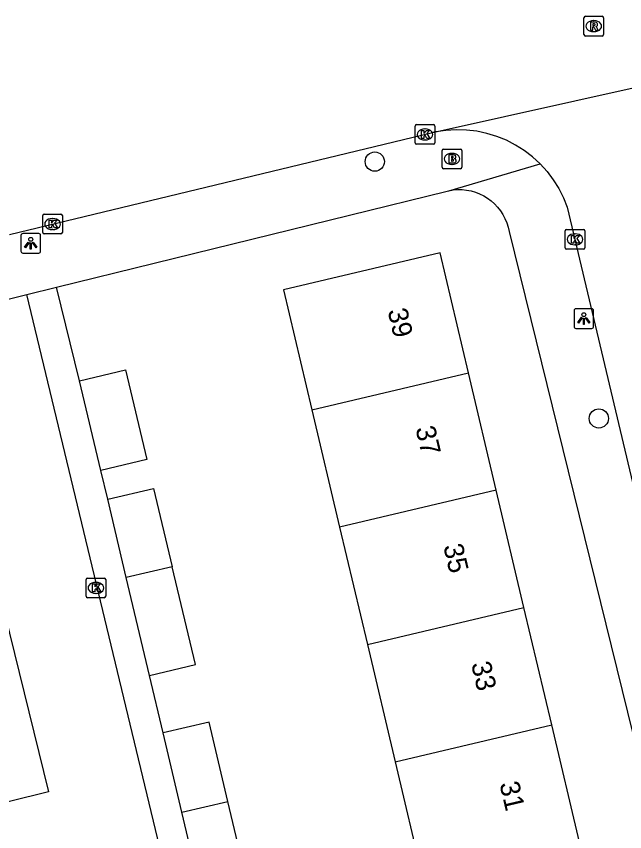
# Model space of a CAD drawing. Extents: x 162026 to 163499, y 387297 to 388169.
# Drawn here: x 163001.11 to 163032.03, y 388059.36 to 388100.78 of the extents above; entities that cross this region are included whole.
import ezdxf

# ---------------------------------------------------------------- set-up
doc = ezdxf.new("R2010")
doc.units = 0
for name, color, linetype in [('IMGEO_Boom', 7, 'Continuous'), ('IMGEO_Brandkraan', 7, 'Continuous'), ('IMGEO_Kolk', 7, 'Continuous'), ('IMGEO_Lichtpunt', 7, 'Continuous'), ('IMGEO_Pand', 7, 'Continuous'), ('IMGEO_Pand_nummerreeks', 7, 'Continuous'), ('IMGEO_Rijbaan_lokaal_open', 7, 'Continuous'), ('IMGEO_Rioolput', 7, 'Continuous'), ('IMGEO_Voetpad_open', 7, 'Continuous')]:
    doc.layers.add(name, color=color, linetype=linetype)

msp = doc.modelspace()

# ---------------------------------------------------------------- linework, layer by layer
at = {"layer": 'IMGEO_Boom'}
for centre in [(163019.331, 388093.399), (163030.718, 388080.352)]:
    msp.add_circle(centre, 0.489, dxfattribs=at)
at = {"layer": 'IMGEO_Brandkraan'}
for p, q in [((163022.753, 388093.113), (163022.753, 388093.965)), ((163022.828, 388094.039), (163023.68, 388094.039)), ((163023.241, 388093.819), (163023.266, 388093.819)), ((163023.754, 388093.965), (163023.754, 388093.113)), ((163023.68, 388093.039), (163022.828, 388093.039)), ((163023.264, 388093.259), (163023.239, 388093.259))]:
    msp.add_line(p, q, dxfattribs=at)
for points in [[(163022.753, 388093.113), (163022.753, 388093.965)], [(163022.828, 388094.039), (163023.68, 388094.039)], [(163023.101, 388093.739), (163023.101, 388093.339), (163023.314, 388093.339)], [(163023.332, 388093.739), (163023.101, 388093.739)], [(163023.754, 388093.965), (163023.754, 388093.113)], [(163023.28, 388093.658), (163023.226, 388093.658), (163023.226, 388093.582)], [(163023.226, 388093.582), (163023.279, 388093.582)], [(163023.288, 388093.506), (163023.226, 388093.506), (163023.226, 388093.425)], [(163023.226, 388093.425), (163023.288, 388093.425)], [(163023.68, 388093.039), (163022.828, 388093.039)]]:
    msp.add_lwpolyline(points, dxfattribs=at)
for centre, radius, start, end in [((163022.83, 388093.963), 0.0765, 91.552, 178.448), ((163022.83, 388093.963), 0.0765, 91.552, 178.448), ((163023.336, 388093.594), 0.145, 59.4692, 91.5367), ((163023.361, 388093.641), 0.0922, 285.5137, 58.1501), ((163023.678, 388093.963), 0.0765, 1.552, 88.448), ((163023.678, 388093.963), 0.0765, 1.552, 88.448), ((163023.281, 388093.62), 0.0379, 267.8285, 90.9355), ((163023.289, 388093.465), 0.0404, 269.8759, 90.5077), ((163023.32, 388093.59), 0.251, 268.6676, 293.5347), ((163023.366, 388093.449), 0.105, 301.3115, 78.989), ((163022.83, 388093.115), 0.0765, 181.552, 268.448), ((163022.83, 388093.115), 0.0765, 181.552, 268.448), ((163023.678, 388093.115), 0.0765, 271.552, 358.448), ((163023.678, 388093.115), 0.0765, 271.552, 358.448)]:
    msp.add_arc(centre, radius, start, end, dxfattribs=at)
for centre, major_axis, ratio, start_param, end_param in [((163023.24, 388093.539), (-0.387, 0.002), 0.722429, 4.712389, 7.853982), ((163023.265, 388093.539), (-0.39, 0.002), 0.717154, 1.570796, 4.712389)]:
    msp.add_ellipse(centre, major_axis=major_axis, ratio=ratio, start_param=start_param, end_param=end_param, dxfattribs=at)
at = {"layer": 'IMGEO_Kolk'}
for p, q in [((163021.38, 388094.352), (163021.38, 388095.204)), ((163021.455, 388095.278), (163022.307, 388095.278)), ((163021.868, 388095.058), (163021.893, 388095.058)), ((163022.381, 388095.204), (163022.381, 388094.352)), ((163022.307, 388094.278), (163021.455, 388094.278)), ((163021.891, 388094.498), (163021.866, 388094.498)), ((163002.451, 388089.801), (163002.451, 388090.653)), ((163002.526, 388090.727), (163003.378, 388090.727)), ((163002.939, 388090.507), (163002.964, 388090.507)), ((163003.452, 388090.653), (163003.452, 388089.801)), ((163003.378, 388089.727), (163002.526, 388089.727)), ((163002.962, 388089.947), (163002.937, 388089.947)), ((163029.006, 388089.024), (163029.006, 388089.876)), ((163029.081, 388089.95), (163029.933, 388089.95)), ((163029.494, 388089.73), (163029.519, 388089.73)), ((163030.007, 388089.876), (163030.007, 388089.024)), ((163029.517, 388089.17), (163029.492, 388089.17)), ((163029.933, 388088.95), (163029.081, 388088.95)), ((163004.654, 388071.318), (163004.654, 388072.17)), ((163004.729, 388072.244), (163005.581, 388072.244)), ((163005.655, 388072.17), (163005.655, 388071.318)), ((163005.142, 388072.024), (163005.167, 388072.024)), ((163005.165, 388071.464), (163005.14, 388071.464)), ((163005.581, 388071.244), (163004.729, 388071.244))]:
    msp.add_line(p, q, dxfattribs=at)
for points in [[(163021.38, 388094.352), (163021.38, 388095.204)], [(163021.455, 388095.278), (163022.307, 388095.278)], [(163021.701, 388094.978), (163021.824, 388094.978), (163021.824, 388094.827), (163021.954, 388094.978), (163022.118, 388094.978), (163021.972, 388094.827), (163022.125, 388094.578), (163021.973, 388094.578), (163021.888, 388094.742), (163021.824, 388094.675), (163021.824, 388094.578), (163021.701, 388094.578), (163021.701, 388094.978)], [(163022.381, 388095.204), (163022.381, 388094.352)], [(163022.307, 388094.278), (163021.455, 388094.278)], [(163002.451, 388089.801), (163002.451, 388090.653)], [(163002.526, 388090.727), (163003.378, 388090.727)], [(163002.772, 388090.427), (163002.895, 388090.427), (163002.895, 388090.276), (163003.025, 388090.427), (163003.189, 388090.427), (163003.043, 388090.276), (163003.196, 388090.027), (163003.044, 388090.027), (163002.959, 388090.191), (163002.895, 388090.124), (163002.895, 388090.027), (163002.772, 388090.027), (163002.772, 388090.427)], [(163003.452, 388090.653), (163003.452, 388089.801)], [(163003.378, 388089.727), (163002.526, 388089.727)], [(163029.006, 388089.024), (163029.006, 388089.876)], [(163029.081, 388089.95), (163029.933, 388089.95)], [(163029.327, 388089.65), (163029.45, 388089.65), (163029.45, 388089.499), (163029.58, 388089.65), (163029.744, 388089.65), (163029.598, 388089.499), (163029.751, 388089.25), (163029.599, 388089.25), (163029.514, 388089.414), (163029.45, 388089.347), (163029.45, 388089.25), (163029.327, 388089.25), (163029.327, 388089.65)], [(163030.007, 388089.876), (163030.007, 388089.024)], [(163029.933, 388088.95), (163029.081, 388088.95)], [(163004.654, 388071.318), (163004.654, 388072.17)], [(163004.729, 388072.244), (163005.581, 388072.244)], [(163005.655, 388072.17), (163005.655, 388071.318)], [(163004.975, 388071.944), (163005.098, 388071.944), (163005.098, 388071.793), (163005.228, 388071.944), (163005.392, 388071.944), (163005.246, 388071.793), (163005.399, 388071.544), (163005.247, 388071.544), (163005.162, 388071.708), (163005.098, 388071.641), (163005.098, 388071.544), (163004.975, 388071.544), (163004.975, 388071.944)], [(163005.581, 388071.244), (163004.729, 388071.244)]]:
    msp.add_lwpolyline(points, dxfattribs=at)
for centre, start, end in [((163021.457, 388095.202), 91.552, 178.448), ((163021.457, 388095.202), 91.552, 178.448), ((163022.305, 388095.202), 1.552, 88.448), ((163022.305, 388095.202), 1.552, 88.448), ((163021.457, 388094.354), 181.552, 268.448), ((163021.457, 388094.354), 181.552, 268.448), ((163022.305, 388094.354), 271.552, 358.448), ((163022.305, 388094.354), 271.552, 358.448), ((163002.528, 388090.651), 91.552, 178.448), ((163002.528, 388090.651), 91.552, 178.448), ((163003.376, 388090.651), 1.552, 88.448), ((163003.376, 388090.651), 1.552, 88.448), ((163002.528, 388089.803), 181.552, 268.448), ((163002.528, 388089.803), 181.552, 268.448), ((163003.376, 388089.803), 271.552, 358.448), ((163003.376, 388089.803), 271.552, 358.448), ((163029.083, 388089.874), 91.552, 178.448), ((163029.083, 388089.874), 91.552, 178.448), ((163029.931, 388089.874), 1.552, 88.448), ((163029.931, 388089.874), 1.552, 88.448), ((163029.083, 388089.026), 181.552, 268.448), ((163029.083, 388089.026), 181.552, 268.448), ((163029.931, 388089.026), 271.552, 358.448), ((163029.931, 388089.026), 271.552, 358.448), ((163004.731, 388072.168), 91.552, 178.448), ((163004.731, 388072.168), 91.552, 178.448), ((163005.579, 388072.168), 1.552, 88.448), ((163005.579, 388072.168), 1.552, 88.448), ((163004.731, 388071.32), 181.552, 268.448), ((163004.731, 388071.32), 181.552, 268.448), ((163005.579, 388071.32), 271.552, 358.448), ((163005.579, 388071.32), 271.552, 358.448)]:
    msp.add_arc(centre, 0.0765, start, end, dxfattribs=at)
for centre, major_axis, ratio, start_param, end_param in [((163021.867, 388094.778), (-0.387, 0.002), 0.722429, 4.712389, 7.853982), ((163021.892, 388094.778), (-0.39, 0.002), 0.717154, 1.570796, 4.712389), ((163002.938, 388090.227), (-0.387, 0.002), 0.722429, 4.712389, 7.853982), ((163002.963, 388090.227), (-0.39, 0.002), 0.717154, 1.570796, 4.712389), ((163029.493, 388089.45), (-0.387, 0.002), 0.722429, 4.712389, 7.853982), ((163029.518, 388089.45), (-0.39, 0.002), 0.717154, 1.570796, 4.712389), ((163005.141, 388071.744), (-0.387, 0.002), 0.722429, 4.712389, 7.853982), ((163005.166, 388071.744), (-0.39, 0.002), 0.717154, 1.570796, 4.712389)]:
    msp.add_ellipse(centre, major_axis=major_axis, ratio=ratio, start_param=start_param, end_param=end_param, dxfattribs=at)
at = {"layer": 'IMGEO_Lichtpunt'}
for p, q in [((163001.345, 388089.651), (163001.345, 388088.844)), ((163001.345, 388089.651), (163001.345, 388088.844)), ((163002.247, 388089.746), (163001.439, 388089.746)), ((163002.247, 388089.746), (163001.439, 388089.746)), ((163002.341, 388088.844), (163002.341, 388089.651)), ((163002.341, 388088.844), (163002.341, 388089.651)), ((163001.439, 388088.75), (163002.247, 388088.75)), ((163001.439, 388088.75), (163002.247, 388088.75)), ((163029.458, 388085.825), (163029.458, 388085.018)), ((163029.458, 388085.825), (163029.458, 388085.018)), ((163030.36, 388085.92), (163029.552, 388085.92)), ((163030.36, 388085.92), (163029.552, 388085.92)), ((163030.454, 388085.018), (163030.454, 388085.825)), ((163030.454, 388085.018), (163030.454, 388085.825)), ((163029.552, 388084.924), (163030.36, 388084.924)), ((163029.552, 388084.924), (163030.36, 388084.924))]:
    msp.add_line(p, q, dxfattribs=at)
for points in [[(163001.719, 388089.315), (163001.758, 388089.287), (163001.57, 388089.025), (163001.532, 388089.052), (163001.719, 388089.315)], [(163001.821, 388089.267), (163001.868, 388089.267), (163001.868, 388088.945), (163001.821, 388088.945), (163001.821, 388089.267)], [(163001.931, 388089.287), (163001.969, 388089.314), (163002.156, 388089.052), (163002.117, 388089.024), (163001.931, 388089.287)], [(163029.832, 388085.489), (163029.871, 388085.461), (163029.683, 388085.199), (163029.645, 388085.226), (163029.832, 388085.489)], [(163029.934, 388085.441), (163029.981, 388085.441), (163029.981, 388085.119), (163029.934, 388085.119), (163029.934, 388085.441)], [(163030.044, 388085.461), (163030.082, 388085.488), (163030.269, 388085.226), (163030.23, 388085.198), (163030.044, 388085.461)]]:
    msp.add_lwpolyline(points, dxfattribs=at)
for centre in [(163001.844, 388089.449), (163029.957, 388085.623)]:
    msp.add_circle(centre, 0.0994, dxfattribs=at)
for centre, start, end in [((163001.439, 388089.651), 90, 180), ((163001.439, 388089.651), 90, 180), ((163002.247, 388089.651), 0, 90), ((163002.247, 388089.651), 0, 90), ((163001.439, 388088.844), 180, 270), ((163001.439, 388088.844), 180, 270), ((163002.247, 388088.844), 270, 0), ((163002.247, 388088.844), 270, 360), ((163029.552, 388085.825), 90, 180), ((163029.552, 388085.825), 90, 180), ((163030.36, 388085.825), 0, 90), ((163030.36, 388085.825), 0, 90), ((163029.552, 388085.018), 180, 270), ((163029.552, 388085.018), 180, 270), ((163030.36, 388085.018), 270, 0), ((163030.36, 388085.018), 270, 360)]:
    msp.add_arc(centre, 0.0946, start, end, dxfattribs=at)
at = {"layer": 'IMGEO_Pand'}
for points in [[(163024.095, 388082.665), (163022.651, 388088.772), (163014.691, 388086.889), (163016.135, 388080.785)], [(163004.327, 388082.259), (163006.663, 388082.813), (163007.743, 388078.259), (163005.407, 388077.705)], [(163016.135, 388080.785), (163024.095, 388082.665)], [(163025.505, 388076.706), (163024.095, 388082.665)], [(163005.407, 388077.705), (163004.327, 388082.259)], [(163016.135, 388080.785), (163017.544, 388074.826)], [(163005.753, 388076.246), (163008.089, 388076.8), (163009.034, 388072.816)], [(163025.505, 388076.706), (163017.544, 388074.826)], [(163026.914, 388070.748), (163025.505, 388076.706)], [(163006.697, 388072.265), (163005.753, 388076.246)], [(163017.544, 388074.826), (163018.953, 388068.868)], [(163009.034, 388072.816), (163006.697, 388072.265)], [(163007.876, 388067.294), (163010.212, 388067.848), (163009.034, 388072.816)], [(163007.876, 388067.294), (163006.697, 388072.265)], [(163018.953, 388068.868), (163026.914, 388070.748)], [(163028.324, 388064.788), (163026.914, 388070.748)], [(163018.953, 388068.868), (163020.363, 388062.908)], [(163011.86, 388060.9), (163010.905, 388064.929), (163008.569, 388064.375)], [(163020.363, 388062.908), (163028.324, 388064.788)], [(163029.733, 388058.83), (163028.324, 388064.788)], [(163009.524, 388060.348), (163008.569, 388064.375)], [(163020.363, 388062.908), (163021.772, 388056.95)], [(163009.524, 388060.348), (163011.86, 388060.9)], [(163010.692, 388055.423), (163013.028, 388055.977), (163011.86, 388060.9)], [(163010.692, 388055.423), (163009.524, 388060.348)]]:
    msp.add_lwpolyline(points, dxfattribs=at)
at = {"layer": 'IMGEO_Rijbaan_lokaal_open'}
for points in [[(163022.198, 388094.855), (163040.533, 388098.936)], [(163027.733, 388093.286), (163027.347, 388093.641), (163026.93, 388093.961), (163026.487, 388094.242), (163026.02, 388094.482), (163025.533, 388094.679), (163025.031, 388094.833), (163024.517, 388094.94), (163023.996, 388095.002), (163023.471, 388095.017), (163022.947, 388094.984), (163022.428, 388094.905), (163022.198, 388094.855)], [(163000.765, 388089.703), (163022.198, 388094.855)], [(163027.733, 388093.286), (163028.086, 388092.897), (163028.403, 388092.479), (163028.682, 388092.034), (163028.919, 388091.566), (163029.114, 388091.078), (163047.896, 388011.946)], [(162996.775, 388085.475), (163000, 388086.25), (163001.636, 388086.643)], [(163008.832, 388056.788), (163001.636, 388086.643)], [(162996.775, 388085.475), (163000, 388072.471), (163002.749, 388061.385), (162994.793, 388059.412)]]:
    msp.add_lwpolyline(points, dxfattribs=at)
at = {"layer": 'IMGEO_Rioolput'}
for p, q in [((163030.034, 388100.78), (163030.886, 388100.78)), ((163029.959, 388099.854), (163029.959, 388100.706)), ((163030.447, 388100.56), (163030.472, 388100.56)), ((163030.96, 388100.706), (163030.96, 388099.854)), ((163030.47, 388100), (163030.445, 388100)), ((163030.886, 388099.78), (163030.034, 388099.78))]:
    msp.add_line(p, q, dxfattribs=at)
for points in [[(163030.034, 388100.78), (163030.886, 388100.78)], [(163029.959, 388099.854), (163029.959, 388100.706)], [(163030.548, 388100.478), (163030.296, 388100.48), (163030.296, 388100.08)], [(163030.474, 388100.399), (163030.42, 388100.399), (163030.42, 388100.318)], [(163030.96, 388100.706), (163030.96, 388099.854)], [(163030.296, 388100.08), (163030.42, 388100.08), (163030.42, 388100.242), (163030.431, 388100.242)], [(163030.42, 388100.318), (163030.472, 388100.318)], [(163030.478, 388100.213), (163030.549, 388100.08), (163030.689, 388100.08), (163030.624, 388100.206)], [(163030.886, 388099.78), (163030.034, 388099.78)]]:
    msp.add_lwpolyline(points, dxfattribs=at)
for centre, radius, start, end in [((163030.036, 388100.704), 0.0765, 91.552, 178.448), ((163030.036, 388100.704), 0.0765, 91.552, 178.448), ((163030.884, 388100.704), 0.0765, 1.552, 88.448), ((163030.884, 388100.704), 0.0765, 1.552, 88.448), ((163030.456, 388100.507), 0.19, 274.7715, 282.9687), ((163030.48, 388100.303), 0.0964, 77.0061, 93.1865), ((163030.494, 388100.36), 0.0378, 276.6634, 79.6772), ((163030.547, 388100.368), 0.109, 350.3612, 89.416), ((163030.545, 388100.368), 0.112, 277.5842, 350.9817), ((163030.43, 388100.189), 0.0533, 26.0293, 88.6989), ((163030.529, 388100.153), 0.108, 29.5134, 73.7905), ((163030.036, 388099.856), 0.0765, 181.552, 268.448), ((163030.036, 388099.856), 0.0765, 181.552, 268.448), ((163030.884, 388099.856), 0.0765, 271.552, 358.448), ((163030.884, 388099.856), 0.0765, 271.552, 358.448)]:
    msp.add_arc(centre, radius, start, end, dxfattribs=at)
for centre, major_axis, ratio, start_param, end_param in [((163030.446, 388100.28), (-0.387, 0.002), 0.722429, 4.712389, 7.853982), ((163030.471, 388100.28), (-0.39, 0.002), 0.717154, 1.570796, 4.712389)]:
    msp.add_ellipse(centre, major_axis=major_axis, ratio=ratio, start_param=start_param, end_param=end_param, dxfattribs=at)
at = {"layer": 'IMGEO_Voetpad_open'}
for points in [[(163023.087, 388091.922), (163027.733, 388093.286)], [(163003.156, 388087.017), (163023.011, 388091.905), (163023.087, 388091.922)], [(163023.087, 388091.922), (163023.313, 388091.96), (163023.542, 388091.978), (163023.771, 388091.975), (163023.999, 388091.952), (163024.225, 388091.908), (163024.445, 388091.845), (163024.659, 388091.762), (163024.865, 388091.66), (163025.06, 388091.541), (163025.245, 388091.404), (163025.416, 388091.251), (163025.573, 388091.084), (163025.714, 388090.903), (163025.839, 388090.711), (163025.946, 388090.508), (163026.034, 388090.296), (163026.104, 388090.077), (163026.153, 388089.853), (163032.44, 388064.333), (163035.818, 388050.261), (163041.476, 388026.389), (163044.841, 388011.913)], [(163001.636, 388086.643), (163003.156, 388087.017)], [(163004.327, 388082.259), (163003.156, 388087.017)], [(163005.753, 388076.246), (163005.407, 388077.705)], [(163008.569, 388064.375), (163007.876, 388067.294)]]:
    msp.add_lwpolyline(points, dxfattribs=at)

# ---------------------------------------------------------------- texts
at = {"layer": 'IMGEO_Pand_nummerreeks'}
for s, p in [('39', (163019.976, 388085.831)), ('37', (163021.391, 388079.85)), ('35', (163022.806, 388073.868)), ('33', (163024.22, 388067.887)), ('31', (163025.661, 388061.796))]:
    msp.add_text(s, height=1, rotation=283.3072, dxfattribs=at).set_placement(p)

doc.saveas('drawing.dxf')
